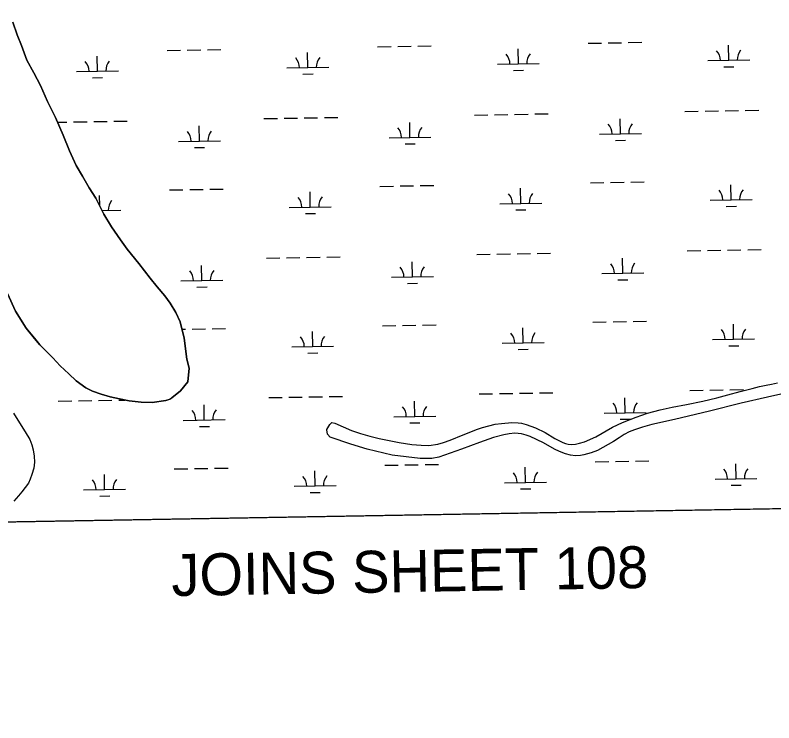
# Model space of a CAD drawing. Extents: x 3887375 to 3925618, y 296674 to 322633.
# Drawn here: x 3919572 to 3921381, y 302106 to 303793 of the extents above; entities that cross this region are included whole.
import ezdxf

# ---------------------------------------------------------------- set-up
doc = ezdxf.new("R2010")
doc.units = 0
for name, color, linetype in [('V-ANNO-TEXT', 7, 'Continuous'), ('V-GRID-FRAM', 7, 'Continuous'), ('V-TOPO-SHOR', 7, 'Continuous'), ('V-WETL-SWMP', 7, 'Continuous')]:
    doc.layers.add(name, color=color, linetype=linetype)

msp = doc.modelspace()

# ---------------------------------------------------------------- linework, layer by layer
at = {"layer": 'V-GRID-FRAM'}
msp.add_lwpolyline([(3891343.3, 320285.8), (3923192.8, 320832.5), (3923512.8, 302652.9), (3891647.4, 302105.9), (3891343.3, 320285.8)], dxfattribs=at)
at = {"layer": 'V-TOPO-SHOR'}
for points in [[(3919686.1, 303507.5), (3919668.2, 303549.7), (3919649.4, 303587.3), (3919632.4, 303625.9), (3919616.3, 303656.2), (3919600.1, 303686.5), (3919586.8, 303721.4), (3919577, 303746.2), (3919566.3, 303776.6)], [(3919553.4, 303129.5), (3919573.1, 303087.3), (3919598.3, 303046.8), (3919618.2, 303022.9), (3919630.8, 303007.2), (3919647.1, 302991.5), (3919661.6, 302976.7), (3919679.6, 302957.3), (3919699.6, 302938), (3919717.7, 302921.3), (3919740.4, 302904.6), (3919756.7, 302897.2), (3919776.8, 302889.7), (3919798.6, 302883), (3919820.5, 302878.2), (3919844.2, 302873.4), (3919872.5, 302870.4), (3919899, 302870.2), (3919931.1, 302874.4), (3919941.1, 302878), (3919945.7, 302880.7), (3919966, 302897.8), (3919983.6, 302918.7), (3919986.7, 302951.5), (3919981.4, 302973.5), (3919974.6, 303022.9), (3919965.8, 303062.3), (3919955.1, 303084.4), (3919941.6, 303106.4), (3919929, 303123.9), (3919910.9, 303146), (3919893.8, 303166.3), (3919866.7, 303201.3), (3919838.7, 303235.4), (3919823.4, 303257.5), (3919801.8, 303288.8), (3919783.8, 303319.1), (3919764.1, 303356.8), (3919748.8, 303381.6), (3919732.6, 303409.2), (3919717.3, 303435), (3919701.2, 303469.8), (3919686.1, 303507.5)], [(3920334.2, 302820.5), (3920373.6, 302803), (3920395.5, 302796.1), (3920417.6, 302789.6), (3920439.7, 302784.2), (3920464, 302779), (3920487.9, 302774.4), (3920517.9, 302769.7), (3920539.7, 302767.9), (3920558.1, 302767), (3920579.6, 302770.2), (3920593.7, 302774.3), (3920609, 302779.9), (3920640.1, 302792.5), (3920674.2, 302806.6), (3920686.5, 302810), (3920701.3, 302814.4), (3920716.7, 302817.8), (3920731.7, 302819.6), (3920756.6, 302821.9), (3920771.2, 302821.5), (3920779.2, 302820.2), (3920790.7, 302817.4), (3920812.6, 302809.1), (3920835.6, 302798), (3920858.7, 302784.2), (3920877.5, 302774.2), (3920883.9, 302771.8), (3920890.4, 302770.3), (3920898.1, 302769.6), (3920907.7, 302770.2), (3920917.7, 302772.5), (3920929.9, 302776.1), (3920956.8, 302788.1), (3920996.6, 302811.1), (3921020.5, 302822), (3921052.6, 302835), (3921080, 302844.7), (3921110, 302852.3), (3921138.5, 302858.7), (3921173, 302865.1), (3921211.4, 302872.8), (3921244.7, 302881.2), (3921271.5, 302887.9), (3921300.8, 302895.8), (3921329.3, 302903.5), (3921347.1, 302907.6), (3921362.9, 302910.9), (3921375.6, 302913.5), (3921389.6, 302916.9)], [(3921412, 302892.9), (3921366, 302882.4), (3921302.8, 302868.3), (3921227.6, 302849.4)], [(3919568.1, 302844.2), (3919582.1, 302821.3), (3919595.5, 302800.1), (3919606.7, 302781.6), (3919612, 302768.9), (3919615.3, 302757.3), (3919617.6, 302742.2), (3919618.4, 302727.8), (3919616.2, 302713.3), (3919612.1, 302698.5), (3919608, 302687.1), (3919603.5, 302677.6), (3919595.8, 302666.8), (3919587.7, 302656.5), (3919579.9, 302647.4), (3919568.6, 302634.8)], [(3921227.6, 302849.4), (3921144.5, 302829.4), (3921089.9, 302817.1), (3921067.9, 302811.1), (3921049.1, 302804.6), (3921036, 302799.7), (3921023.8, 302793.4), (3921012.1, 302785.8), (3920998.6, 302777), (3920960.7, 302755.7), (3920945.1, 302749.4), (3920927.8, 302745.4), (3920919.9, 302743.7), (3920907.7, 302742.5), (3920895.9, 302744.1), (3920884.2, 302747.3), (3920869.7, 302752.8), (3920858, 302758.9), (3920831.6, 302773.5), (3920799.9, 302788.7), (3920790.1, 302792.2), (3920779.3, 302794.7), (3920763.1, 302796.3), (3920750, 302795), (3920737.4, 302792.9), (3920712.8, 302786.6), (3920679.1, 302774.7), (3920636.4, 302758.2), (3920582.4, 302739.2), (3920565.7, 302736.2), (3920537.3, 302736.5), (3920470.9, 302744.5), (3920411.6, 302758.6), (3920372, 302770.8), (3920323, 302786.8)], [(3920323, 302786.8), (3920316.7, 302794.2), (3920315, 302804.3), (3920315, 302805.2), (3920322.4, 302817), (3920327, 302822.4), (3920334.2, 302820.5)]]:
    msp.add_lwpolyline(points, dxfattribs=at)
at = {"layer": 'V-WETL-SWMP'}
for p, q in [((3920938.1, 303726.5), (3920970.1, 303727)), ((3920986.1, 303727.3), (3921018, 303727.9)), ((3921034, 303728.1), (3921066, 303728.7)), ((3921273.7, 303685.8), (3921273, 303721.8)), ((3919934.4, 303709.3), (3919966.4, 303709.8)), ((3919982.4, 303710.1), (3920014.4, 303710.6)), ((3920030.4, 303710.9), (3920062.4, 303711.5)), ((3920270, 303668.6), (3920269.4, 303704.6)), ((3920436.2, 303717.9), (3920468.2, 303718.4)), ((3920484.2, 303718.7), (3920516.2, 303719.3)), ((3920532.2, 303719.5), (3920564.2, 303720.1)), ((3920771.8, 303677.2), (3920771.2, 303713.2)), ((3919768.1, 303660), (3919767.5, 303696)), ((3921223.7, 303685), (3921323.6, 303686.7)), ((3920220, 303667.7), (3920320, 303669.5)), ((3920721.8, 303676.3), (3920821.8, 303678.1)), ((3921261.9, 303670.2), (3921285.9, 303670.6)), ((3919718.2, 303659.1), (3919818.1, 303660.8)), ((3920258.2, 303653), (3920282.2, 303653.4)), ((3920760.1, 303661.6), (3920784.1, 303662)), ((3919756.4, 303644.3), (3919780.4, 303644.8)), ((3921168.9, 303563.9), (3921200.9, 303564.5)), ((3921216.9, 303564.8), (3921248.9, 303565.3)), ((3921264.9, 303565.6), (3921296.9, 303566.1)), ((3921312.9, 303566.4), (3921344.9, 303567)), ((3919807.4, 303540.6), (3919839.4, 303541.1)), ((3920165.2, 303546.7), (3920197.2, 303547.3)), ((3920213.2, 303547.5), (3920245.2, 303548.1)), ((3920261.2, 303548.4), (3920293.2, 303548.9)), ((3920309.2, 303549.2), (3920341.2, 303549.7)), ((3920667, 303555.3), (3920699, 303555.9)), ((3920715, 303556.1), (3920747, 303556.7)), ((3920763, 303557), (3920795, 303557.5)), ((3920811, 303557.8), (3920843, 303558.3)), ((3921015.2, 303510.5), (3921014.6, 303546.5)), ((3919673, 303538.3), (3919695.4, 303538.6)), ((3919711.4, 303538.9), (3919743.4, 303539.5)), ((3919759.4, 303539.7), (3919791.4, 303540.3)), ((3920011.5, 303493.3), (3920010.9, 303529.3)), ((3920513.3, 303501.9), (3920512.7, 303537.9)), ((3920965.2, 303509.7), (3921065.2, 303511.4)), ((3919961.5, 303492.5), (3920061.5, 303494.2)), ((3920463.4, 303501.1), (3920563.3, 303502.8)), ((3920501.6, 303486.3), (3920525.6, 303486.7)), ((3921003.5, 303494.9), (3921027.4, 303495.3)), ((3919999.8, 303477.7), (3920023.8, 303478.1)), ((3921039.8, 303395.5), (3921071.7, 303396.1)), ((3919988.1, 303377.5), (3920020.1, 303378)), ((3920036.1, 303378.3), (3920068.1, 303378.8)), ((3920441.9, 303385.3), (3920473.9, 303385.8)), ((3920489.9, 303386.1), (3920521.9, 303386.6)), ((3920537.9, 303386.9), (3920569.9, 303387.5)), ((3920777.5, 303344.6), (3920776.9, 303380.6)), ((3920943.8, 303393.9), (3920975.8, 303394.4)), ((3920991.8, 303394.7), (3921023.8, 303395.2)), ((3921279.4, 303353.2), (3921278.7, 303389.2)), ((3919773.7, 303338.5), (3919773.2, 303363.3)), ((3919940.1, 303376.6), (3919972.1, 303377.2)), ((3920275.7, 303336), (3920275.1, 303372)), ((3920727.5, 303343.7), (3920827.5, 303345.4)), ((3921229.4, 303352.3), (3921329.4, 303354.1)), ((3919779.4, 303327.4), (3919823.8, 303328.2)), ((3920225.7, 303335.1), (3920325.7, 303336.8)), ((3920765.8, 303328.9), (3920789.8, 303329.4)), ((3921267.6, 303337.6), (3921291.6, 303338)), ((3920264, 303320.3), (3920288, 303320.7)), ((3921270.6, 303233), (3921302.6, 303233.5)), ((3921318.6, 303233.8), (3921350.6, 303234.3)), ((3920218.9, 303214.9), (3920250.9, 303215.5)), ((3920266.9, 303215.7), (3920298.9, 303216.3)), ((3920314.9, 303216.6), (3920346.9, 303217.1)), ((3920672.8, 303222.7), (3920704.8, 303223.2)), ((3920720.8, 303223.5), (3920752.7, 303224.1)), ((3920768.7, 303224.3), (3920800.7, 303224.9)), ((3920816.7, 303225.2), (3920848.7, 303225.7)), ((3921174.6, 303231.3), (3921206.6, 303231.9)), ((3921222.6, 303232.1), (3921254.6, 303232.7)), ((3920170.9, 303214.1), (3920202.9, 303214.6)), ((3920519.1, 303169.3), (3920518.4, 303205.3)), ((3921020.9, 303177.9), (3921020.3, 303213.9)), ((3920017.2, 303160.7), (3920016.6, 303196.7)), ((3920970.9, 303177.1), (3921070.9, 303178.8)), ((3919967.2, 303159.8), (3920067.2, 303161.5)), ((3920469.1, 303168.4), (3920569.1, 303170.2)), ((3921009.2, 303162.3), (3921033.2, 303162.7)), ((3920005.5, 303145.1), (3920029.5, 303145.5)), ((3920507.3, 303153.7), (3920531.3, 303154.1)), ((3920447.6, 303052.6), (3920479.6, 303053.2)), ((3920495.6, 303053.5), (3920527.6, 303054)), ((3920543.6, 303054.3), (3920575.6, 303054.8)), ((3920949.5, 303061.2), (3920981.5, 303061.8)), ((3920997.5, 303062.1), (3921029.5, 303062.6)), ((3921045.5, 303062.9), (3921077.5, 303063.4)), ((3921285.1, 303020.6), (3921284.5, 303056.6)), ((3919969.8, 303044.4), (3919977.8, 303044.6)), ((3919993.8, 303044.8), (3920025.8, 303045.4)), ((3920041.8, 303045.7), (3920073.8, 303046.2)), ((3920281.4, 303003.3), (3920280.8, 303039.3)), ((3920783.2, 303012), (3920782.6, 303047.9)), ((3921235.1, 303019.7), (3921335.1, 303021.4)), ((3920231.4, 303002.5), (3920331.4, 303004.2)), ((3920733.2, 303011.1), (3920833.2, 303012.8)), ((3921273.3, 303004.9), (3921297.3, 303005.3)), ((3920269.7, 302987.7), (3920293.7, 302988.1)), ((3920771.5, 302996.3), (3920795.5, 302996.7)), ((3920678.5, 302890.1), (3920710.5, 302890.6)), ((3920726.5, 302890.9), (3920758.5, 302891.4)), ((3920774.5, 302891.7), (3920806.4, 302892.3)), ((3920822.4, 302892.5), (3920854.4, 302893.1)), ((3921180.3, 302898.7), (3921212.3, 302899.2)), ((3921228.3, 302899.5), (3921260.3, 302900.1)), ((3921276.3, 302900.3), (3921308.3, 302900.9)), ((3919674.8, 302872.8), (3919706.8, 302873.4)), ((3919722.8, 302873.7), (3919754.8, 302874.2)), ((3919770.8, 302874.5), (3919802.8, 302875)), ((3919818.8, 302875.3), (3919833.7, 302875.6)), ((3920176.6, 302881.5), (3920208.6, 302882)), ((3920224.6, 302882.3), (3920256.6, 302882.8)), ((3920272.6, 302883.1), (3920304.6, 302883.7)), ((3920320.6, 302883.9), (3920352.6, 302884.5)), ((3920524.8, 302836.7), (3920524.2, 302872.7)), ((3921026.6, 302845.3), (3921026, 302881.3)), ((3920022.9, 302828.1), (3920022.3, 302864.1)), ((3920474.8, 302835.8), (3920574.8, 302837.5)), ((3920976.6, 302844.4), (3921076.6, 302846.2)), ((3919972.9, 302827.2), (3920072.9, 302828.9)), ((3920513, 302821), (3920537, 302821.5)), ((3921014.9, 302829.7), (3921038.9, 302830.1)), ((3920011.2, 302812.4), (3920035.2, 302812.8)), ((3920955.2, 302728.6), (3920987.2, 302729.2)), ((3921003.2, 302729.4), (3921035.2, 302730)), ((3921051.2, 302730.3), (3921083.2, 302730.8)), ((3919951.5, 302711.4), (3919983.5, 302711.9)), ((3919999.5, 302712.2), (3920031.5, 302712.8)), ((3920047.5, 302713), (3920079.5, 302713.6)), ((3920453.4, 302720), (3920485.3, 302720.6)), ((3920501.3, 302720.8), (3920533.3, 302721.4)), ((3920549.3, 302721.7), (3920581.3, 302722.2)), ((3920788.9, 302679.3), (3920788.3, 302715.3)), ((3921290.8, 302687.9), (3921290.2, 302723.9)), ((3919785.3, 302662.1), (3919784.7, 302698.1)), ((3920287.1, 302670.7), (3920286.5, 302706.7)), ((3920739, 302678.5), (3920838.9, 302680.2)), ((3921240.8, 302687.1), (3921340.8, 302688.8)), ((3921279, 302672.3), (3921303, 302672.7)), ((3919735.3, 302661.2), (3919835.3, 302663)), ((3920237.1, 302669.9), (3920337.1, 302671.6)), ((3920275.4, 302655.1), (3920299.4, 302655.5)), ((3920777.2, 302663.7), (3920801.2, 302664.1)), ((3919773.5, 302646.5), (3919797.5, 302646.9))]:
    msp.add_line(p, q, dxfattribs=at)
for points in [[(3919566.3, 303776.6), (3919577, 303746.2), (3919586.8, 303721.4), (3919600.1, 303686.5), (3919616.3, 303656.2), (3919632.4, 303625.9), (3919649.4, 303587.3), (3919668.2, 303549.7), (3919686.1, 303507.5), (3919701.2, 303469.8), (3919717.3, 303435), (3919732.6, 303409.2), (3919748.8, 303381.6), (3919764.1, 303356.8), (3919783.8, 303319.1), (3919801.8, 303288.8), (3919823.4, 303257.5), (3919838.7, 303235.4), (3919866.7, 303201.3), (3919893.8, 303166.3), (3919910.9, 303146), (3919929, 303123.9), (3919941.6, 303106.4), (3919955.1, 303084.4), (3919965.8, 303062.3), (3919974.6, 303022.9), (3919981.4, 302973.5), (3919986.7, 302951.5), (3919983.6, 302918.7), (3919966, 302897.8), (3919945.7, 302880.7), (3919941.2, 302878), (3919931.1, 302874.4), (3919899, 302870.2), (3919872.5, 302870.4), (3919844.2, 302873.4), (3919820.5, 302878.2), (3919798.6, 302883), (3919776.8, 302889.7), (3919756.7, 302897.2), (3919740.4, 302904.6), (3919717.7, 302921.3), (3919699.6, 302938), (3919679.6, 302957.3), (3919661.6, 302976.7), (3919647.1, 302991.5), (3919630.8, 303007.2), (3919618.2, 303022.8), (3919598.3, 303046.8), (3919573.1, 303087.3), (3919553.4, 303129.5)], [(3921412, 302892.9), (3921366, 302882.4), (3921302.8, 302868.3), (3921227.6, 302849.4), (3921144.5, 302829.4), (3921089.9, 302817.1), (3921067.9, 302811), (3921049.1, 302804.6), (3921036, 302799.7), (3921023.8, 302793.4), (3921012.1, 302785.8), (3920998.6, 302777), (3920960.7, 302755.7), (3920945.1, 302749.4), (3920927.8, 302745.4), (3920919.9, 302743.7), (3920907.7, 302742.5), (3920895.9, 302744.1), (3920884.2, 302747.3), (3920869.7, 302752.8), (3920858, 302758.9), (3920831.6, 302773.5), (3920799.9, 302788.7), (3920790.1, 302792.2), (3920779.3, 302794.7), (3920763.1, 302796.3), (3920750, 302795), (3920737.4, 302792.9), (3920712.8, 302786.6), (3920679.1, 302774.7), (3920636.4, 302758.2), (3920582.4, 302739.2), (3920565.7, 302736.2), (3920537.3, 302736.5), (3920470.9, 302744.5), (3920411.6, 302758.6), (3920372, 302770.8), (3920323, 302786.8), (3920316.7, 302794.2), (3920315, 302804.3), (3920315, 302805.2), (3920322.4, 302817), (3920327, 302822.4), (3920334.2, 302820.5), (3920373.6, 302803), (3920395.5, 302796.1), (3920417.6, 302789.6), (3920439.7, 302784.2), (3920464, 302779), (3920487.9, 302774.4), (3920517.9, 302769.7), (3920539.7, 302767.9), (3920558.1, 302767), (3920579.6, 302770.2), (3920593.7, 302774.3), (3920609, 302779.9), (3920640.1, 302792.5), (3920674.2, 302806.6), (3920686.5, 302810), (3920701.3, 302814.4), (3920716.7, 302817.8), (3920731.7, 302819.6), (3920756.6, 302821.9), (3920771.2, 302821.5), (3920779.2, 302820.2), (3920790.7, 302817.4), (3920812.6, 302809.1), (3920835.6, 302798), (3920858.7, 302784.2), (3920877.5, 302774.2), (3920883.9, 302771.8), (3920890.4, 302770.3), (3920898.1, 302769.6), (3920907.7, 302770.2), (3920917.7, 302772.5), (3920929.9, 302776.1), (3920956.8, 302788.1), (3920996.6, 302811.1), (3921020.5, 302822), (3921052.6, 302835), (3921080, 302844.7), (3921110, 302852.3), (3921138.5, 302858.7), (3921173, 302865.1), (3921211.4, 302872.8), (3921244.7, 302881.2), (3921271.5, 302887.9), (3921300.8, 302895.8), (3921329.3, 302903.5), (3921347.1, 302907.6), (3921362.9, 302910.9), (3921375.6, 302913.5), (3921389.6, 302916.9)], [(3919568.1, 302844.2), (3919582.1, 302821.3), (3919595.5, 302800.1), (3919606.7, 302781.6), (3919612, 302768.9), (3919615.3, 302757.3), (3919617.6, 302742.2), (3919618.4, 302727.8), (3919616.2, 302713.3), (3919612.1, 302698.5), (3919608, 302687.1), (3919603.5, 302677.6), (3919595.8, 302666.8), (3919587.7, 302656.5), (3919579.9, 302647.4), (3919568.6, 302634.8)], [(3919526.5, 302584.5), (3921970, 302626.4)]]:
    msp.add_lwpolyline(points, dxfattribs=at)
for centre, start, end in [((3921218.4, 303685.3), 0.2115, 41.7552), ((3921328.9, 303687.2), 140.2115, 181.7552), ((3920214.7, 303668.1), 0.2115, 41.7552), ((3920325.2, 303670), 140.2115, 181.7552), ((3920716.6, 303676.7), 0.2115, 41.7552), ((3920827, 303678.6), 140.2115, 181.7552), ((3919712.9, 303659.5), 0.2115, 41.7552), ((3919823.4, 303661.4), 140.2115, 181.7552), ((3920458.1, 303501.5), 0.2115, 41.7552), ((3920568.6, 303503.4), 140.2115, 181.7552), ((3920959.9, 303510.1), 0.2115, 41.7552), ((3921070.4, 303512), 140.2115, 181.7552), ((3919956.3, 303492.8), 0.2115, 41.7552), ((3920066.7, 303494.7), 140.2115, 181.7552), ((3920330.9, 303337.4), 140.2115, 181.7552), ((3920722.3, 303344.1), 0.2115, 41.7552), ((3920832.8, 303346), 140.2115, 181.7552), ((3921224.1, 303352.7), 0.2115, 41.7552), ((3921334.6, 303354.6), 140.2115, 181.7552), ((3919829.1, 303328.8), 140.2115, 181.7552), ((3920220.4, 303335.5), 0.2115, 41.7552), ((3920965.7, 303177.4), 0.2115, 41.7552), ((3921076.1, 303179.3), 140.2115, 181.7552), ((3919962, 303160.2), 0.2115, 41.7552), ((3920072.5, 303162.1), 140.2115, 181.7552), ((3920463.8, 303168.8), 0.2115, 41.7552), ((3920574.3, 303170.7), 140.2115, 181.7552), ((3920728, 303011.5), 0.2115, 41.7552), ((3920838.5, 303013.4), 140.2115, 181.7552), ((3921229.8, 303020.1), 0.2115, 41.7552), ((3921340.3, 303022), 140.2115, 181.7552), ((3920226.2, 303002.9), 0.2115, 41.7552), ((3920336.6, 303004.8), 140.2115, 181.7552), ((3920469.5, 302836.2), 0.2115, 41.7552), ((3920580, 302838.1), 140.2115, 181.7552), ((3920971.4, 302844.8), 0.2115, 41.7552), ((3921081.8, 302846.7), 140.2115, 181.7552), ((3919967.7, 302827.6), 0.2115, 41.7552), ((3920078.2, 302829.5), 140.2115, 181.7552), ((3921235.5, 302687.5), 0.2115, 41.7552), ((3921346, 302689.4), 140.2115, 181.7552), ((3920231.9, 302670.2), 0.2115, 41.7552), ((3920342.3, 302672.1), 140.2115, 181.7552), ((3920733.7, 302678.9), 0.2115, 41.7552), ((3920844.2, 302680.8), 140.2115, 181.7552), ((3919730, 302661.6), 0.2115, 41.7552), ((3919840.5, 302663.5), 140.2115, 181.7552)]:
    msp.add_arc(centre, 35.2, start, end, dxfattribs=at)

# ---------------------------------------------------------------- texts
at = {"layer": 'V-ANNO-TEXT'}
msp.add_text('JOINS SHEET 108', height=100, rotation=0.9834, dxfattribs=at).set_placement((3919945.3, 302408.1))

doc.saveas('drawing.dxf')
